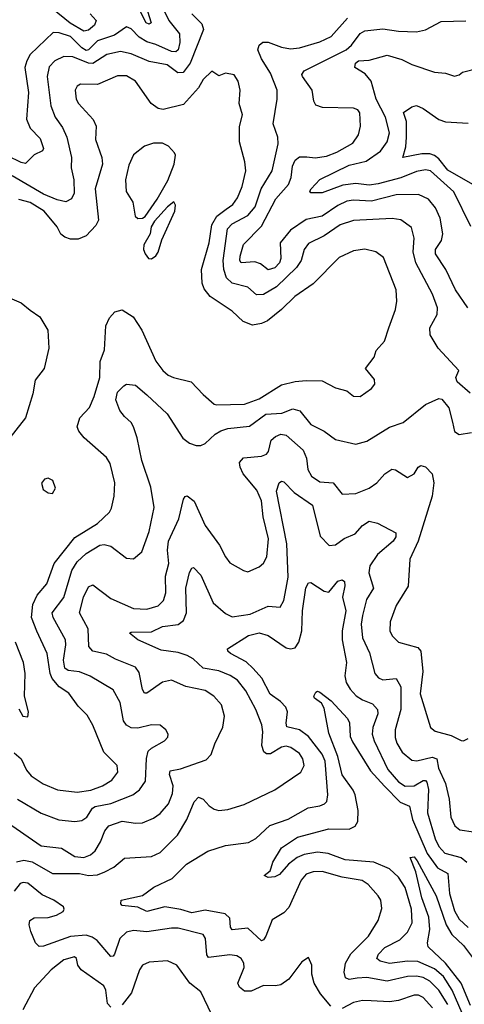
# Model space of a CAD drawing. Extents: x 1678759 to 1859541, y 384609 to 522867.
# Tile 293 of 466: x 1754629 to 1756608, y 507651 to 512039. Entities that reach past the tile are written whole.
import ezdxf

# ---------------------------------------------------------------- set-up
doc = ezdxf.new("R2010")
doc.units = 0

msp = doc.modelspace()

# ---------------------------------------------------------------- linework, layer by layer
at = {"layer": '0CON20XD'}
for points in [[(1755197.2, 512077.2), (1755214.4, 512025), (1755205, 512019.2), (1755191.8, 512025), (1755145.7, 512115.7)], [(1755273.9, 512075), (1755293.3, 512035), (1755339.7, 511975), (1755342.4, 511937.6), (1755334.5, 511905), (1755324.6, 511895.4), (1755305, 511896.3), (1755235, 511928.6), (1755195, 511939.5), (1755161.5, 511961.5), (1755125, 511997.5), (1755105, 512006.2), (1755050.4, 511969.6), (1754975, 511945.2), (1754935.6, 511904.4), (1754925, 511902), (1754905, 511913.5), (1754855, 511963.7), (1754805, 511980.9), (1754778.2, 511981.8), (1754676.2, 511883.8), (1754660, 511855), (1754652.3, 511825), (1754668.6, 511715), (1754658.8, 511595), (1754676.1, 511555), (1754719.8, 511509.8), (1754734.6, 511465), (1754730, 511455), (1754693.5, 511436.5), (1754655, 511397.7), (1754635, 511401.7), (1754575, 511432)], [(1754943, 512065), (1754970, 512035), (1754962.5, 512015), (1754935, 511991.9), (1754915, 511987.3), (1754854, 512024), (1754775, 512087.2)], [(1755394.6, 512065), (1755439.6, 512019.6), (1755446.6, 511995), (1755388, 511845), (1755356.8, 511803.2), (1755332.2, 511802.2), (1755285, 511837), (1755205, 511851.8), (1755125, 511887.1), (1755077.1, 511897.1), (1755016.1, 511883.9), (1754955, 511843.9), (1754935, 511845.4), (1754865, 511873), (1754825, 511874.7), (1754785, 511856.1), (1754760.6, 511829.4), (1754751.9, 511785), (1754767.1, 511655), (1754787.5, 511605), (1754819, 511559), (1754838.1, 511515), (1754858.9, 511425), (1754858.2, 511378.2), (1754869.2, 511325), (1754870.7, 511265), (1754859.1, 511240.9), (1754835, 511226.5), (1754795, 511235.3), (1754735, 511261.7), (1754595, 511342.4)], [(1756634.2, 510375), (1756575.8, 510425), (1756570.8, 510445), (1756584.4, 510475), (1756491.5, 510575), (1756456.4, 510635), (1756454.6, 510665), (1756488.2, 510725), (1756488.9, 510755), (1756466, 510815), (1756393.1, 510955), (1756380, 511005), (1756384.7, 511065), (1756372.9, 511112.9), (1756326.4, 511146.4), (1756287.4, 511152.6), (1756115, 511143.2), (1756055, 511125.3), (1755985, 511075.8), (1755915, 511040.9), (1755895.4, 511015), (1755881.8, 510965), (1755861.9, 510935), (1755771.7, 510848.3), (1755715, 510814.7), (1755683.4, 510813.4), (1755645, 510847.5), (1755574.9, 510864.9), (1755549, 510889), (1755537.7, 510925), (1755535.1, 510965), (1755553.7, 511106.3), (1755575, 511129.1), (1755645, 511166.6), (1755677.3, 511205), (1755704, 511285), (1755753.2, 511365), (1755779.5, 511485), (1755777.8, 511515), (1755757.1, 511575), (1755774.6, 511685), (1755774.7, 511725), (1755745, 511800.9), (1755704.7, 511865), (1755689.1, 511905), (1755695.5, 511924.5), (1755712, 511938), (1755735, 511938.5), (1755795, 511915.8), (1755835, 511909.5), (1755875, 511913.2), (1755965, 511940.8), (1756015.6, 511964.4), (1756088.4, 512045)], [(1756623.8, 510755), (1756569.5, 510835), (1756525.8, 510925), (1756480, 510995), (1756480.3, 511015), (1756506.9, 511055), (1756513.4, 511085), (1756500.9, 511155), (1756480.7, 511200.7), (1756449.3, 511239.3), (1756405, 511260.4), (1756305, 511258.4), (1756195, 511229.5), (1756115, 511234.3), (1756085, 511230), (1756045, 511211.3), (1755975, 511163.9), (1755905, 511148.2), (1755835, 511101.4), (1755788.4, 511045), (1755792, 510975), (1755784.8, 510955), (1755765, 510932.9), (1755735, 510924.7), (1755700.7, 510950.7), (1755675, 510960), (1755615.5, 510955.5), (1755609.6, 510965), (1755610, 510985), (1755625, 511036.9), (1755705, 511118.4), (1755769.7, 511240.3), (1755825.2, 511304.8), (1755837.8, 511335), (1755844, 511386), (1755855, 511412.5), (1755875, 511428.1), (1755906.9, 511426.9), (1755945, 511423.9), (1755995, 511430.5), (1756041.4, 511448.6), (1756111.9, 511488.1), (1756137.5, 511525), (1756146.2, 511565), (1756143.2, 511623.2), (1756135, 511637.5), (1756115, 511644.4), (1755977.4, 511647.4), (1755947.8, 511657.8), (1755938.9, 511675), (1755930.4, 511725), (1755887.8, 511785), (1755885.6, 511795), (1755895, 511811.4), (1756082.4, 511905), (1756106.7, 511925), (1756145, 511976.8), (1756165, 511989.3), (1756245, 511997.5), (1756315, 511987.1), (1756395, 511984.6), (1756436, 511994), (1756505, 512030), (1756615, 512033.8)], [(1756637.3, 511117.3), (1756561.9, 511271.8), (1756458.2, 511365), (1756435, 511369.8), (1756395, 511362), (1756326.2, 511333.8), (1756225, 511306.7), (1756185, 511301), (1756125, 511308.1), (1756068.2, 511301.8), (1755975, 511267.5), (1755925, 511266.7), (1755920, 511275), (1755925.8, 511285), (1755965, 511326.1), (1756095, 511391), (1756172, 511408), (1756235, 511452.8), (1756265.2, 511495), (1756275.2, 511535), (1756257.5, 511605), (1756215.2, 511685), (1756194.1, 511765), (1756166.9, 511796.9), (1756121.2, 511825), (1756123.5, 511845), (1756136.7, 511855), (1756185, 511858.2), (1756265, 511880), (1756330.9, 511860.9), (1756375, 511839.1), (1756475, 511804.2), (1756525, 511800.8), (1756565, 511786.7), (1756585, 511792.5), (1756600, 511805), (1756745, 511841.4)], [(1754605, 508771.9), (1754635.2, 508745.2), (1754659.4, 508695), (1754679.7, 508669.7), (1754733.9, 508633.9), (1754796.8, 508606.8), (1754885, 508596.8), (1754945, 508605.8), (1754998.1, 508625), (1755039.7, 508650.3), (1755065.4, 508685), (1755062.1, 508715), (1755002.9, 508775), (1754955.2, 508895.2), (1754929.1, 508939.1), (1754889.9, 508979.9), (1754848.3, 509038.3), (1754805, 509065.3), (1754773.3, 509103.3), (1754764.8, 509125), (1754751.1, 509215), (1754705.6, 509314.4), (1754681.7, 509375), (1754686.8, 509433.2), (1754706.1, 509473.9), (1754750.4, 509525), (1754782, 509615), (1754875, 509731.8), (1754975, 509793.1), (1755028.6, 509845), (1755037.6, 509862.4), (1755050, 509915), (1755052.3, 509975), (1755031.3, 510061.3), (1755015, 510087.8), (1754915.6, 510175), (1754892.2, 510205), (1754884.5, 510225), (1754896.7, 510265), (1754939, 510311), (1754960.6, 510359.4), (1754985.5, 510445), (1754987.5, 510515), (1755006.9, 510566.9), (1755012.5, 510675), (1755029.3, 510710.7), (1755052.6, 510737.4), (1755085, 510746), (1755134.2, 510715), (1755172.2, 510655), (1755235, 510517.8), (1755266.7, 510475), (1755290, 510455), (1755314.1, 510444.1), (1755392.9, 510425), (1755445, 510368.9), (1755495, 510325.6), (1755505, 510323.2), (1755630, 510325), (1755695, 510349.7), (1755795, 510411.8), (1755855, 510427.2), (1755905, 510431.6), (1755975, 510429.1), (1756035, 510397.8), (1756085, 510384.3), (1756115, 510360.8), (1756145, 510360), (1756194.5, 510395.5), (1756210, 510415), (1756207.8, 510435), (1756168.8, 510485), (1756207.1, 510535), (1756215.6, 510564.4), (1756253.1, 510606.9), (1756272.5, 510665), (1756302.4, 510747.6), (1756308.5, 510785), (1756304.6, 510835), (1756249.2, 510979.2), (1756215, 511004.4), (1756165, 511016.4), (1756115, 511009.1), (1756051.5, 510978.5), (1755935, 510862.3), (1755853.5, 510805), (1755795, 510747.3), (1755732.7, 510697.3), (1755705, 510684.5), (1755665, 510676.9), (1755623.9, 510693.9), (1755575, 510739.6), (1755476.7, 510805), (1755449.7, 510839.7), (1755441.5, 510865), (1755438.5, 510925), (1755471.8, 511045), (1755484.8, 511125), (1755506.9, 511163.1), (1755548.2, 511195), (1755577.2, 511215), (1755599.1, 511245), (1755620, 511295), (1755635.4, 511365), (1755631.8, 511405), (1755607.9, 511495), (1755607.6, 511562.4), (1755620.6, 511615), (1755606.7, 511665), (1755610.8, 511725), (1755601.2, 511765), (1755583, 511793), (1755545, 511801.2), (1755515, 511788.8), (1755485, 511808.8), (1755445, 511772.5), (1755424.2, 511735.8), (1755358.8, 511661.2), (1755267.9, 511637.9), (1755245, 511642.9), (1755214, 511665), (1755145, 511764.5), (1755105, 511788), (1755065, 511788.9), (1754975, 511750.3), (1754899.1, 511750.9), (1754885, 511741.9), (1754875.5, 511725), (1754880.7, 511685), (1754891.2, 511665), (1754956.2, 511593.8), (1754968.8, 511565), (1754966.7, 511505), (1754995.2, 511425.2), (1754996.8, 511395), (1754965.2, 511285), (1754980.3, 511145), (1754967.7, 511122.3), (1754924.7, 511075.3), (1754889.7, 511060.3), (1754855, 511060.5), (1754829.1, 511069.1), (1754812.3, 511082.3), (1754795, 511115.6), (1754737.7, 511185), (1754675, 511224.7), (1754625, 511238.2)], [(1756646.4, 511305), (1756535, 511367.6), (1756495, 511419), (1756475, 511433.8), (1756455, 511440.4), (1756419.7, 511440.3), (1756334.1, 511424.1), (1756347.8, 511472.2), (1756350.8, 511515), (1756351.5, 511585), (1756338, 511625), (1756375, 511650.8), (1756395, 511655.7), (1756425, 511643.1), (1756495, 511594.2), (1756525, 511583.3), (1756625, 511577.7)], [(1755155, 511153.1), (1755175, 511154.4), (1755187.5, 511162.5), (1755240.4, 511239.6), (1755287.9, 511322.1), (1755315.9, 511395), (1755322.2, 511435), (1755318.6, 511445), (1755290.8, 511475), (1755265, 511487.8), (1755225, 511487.8), (1755185, 511475.8), (1755135, 511436), (1755115, 511390), (1755099.6, 511325), (1755103.5, 511273.5), (1755131.9, 511225), (1755143.6, 511163.6), (1755155, 511153.1)], [(1755215, 510973.3), (1755235, 510986.7), (1755245, 511002.5), (1755262.3, 511057.7), (1755320, 511185), (1755323, 511213), (1755315, 511226.7), (1755286.2, 511205), (1755229.1, 511140.9), (1755214.3, 511115), (1755210, 511085), (1755182, 511035), (1755180, 511015), (1755187.5, 510995), (1755202.5, 510975), (1755215, 510973.3)], [(1754545.6, 510815), (1754635, 510776.5), (1754675.8, 510745), (1754718.6, 510715), (1754754.6, 510655), (1754759.3, 510575), (1754737.1, 510485), (1754697.9, 510432.1), (1754688, 510372), (1754655, 510264), (1754568.9, 510155)], [(1754618.9, 508565), (1754725, 508502.8), (1754803.1, 508473.1), (1754875, 508466.4), (1754905, 508470.3), (1754928.5, 508485), (1754953.3, 508525), (1754965, 508533.1), (1755035, 508546), (1755133.1, 508585), (1755162.6, 508607.4), (1755188.7, 508645), (1755192.7, 508747.3), (1755201.1, 508778.9), (1755215, 508793.1), (1755274, 508825), (1755288.7, 508841.3), (1755290, 508855), (1755280, 508875), (1755255, 508895.6), (1755215, 508896.9), (1755155, 508881.5), (1755125, 508883.8), (1755105, 508894.5), (1755091.3, 508915), (1755076.2, 508996.2), (1755045, 509053.3), (1754943.2, 509113.2), (1754895, 509132.2), (1754845, 509139.3), (1754829.5, 509149.5), (1754823.4, 509185), (1754835, 509252.5), (1754832.5, 509275), (1754777.6, 509375), (1754772.9, 509395), (1754825.8, 509464.2), (1754861.3, 509585), (1754885, 509622.8), (1754925, 509660.3), (1754985, 509696.8), (1755005, 509700.8), (1755035, 509692.7), (1755105, 509639.4), (1755135, 509636.7), (1755171.9, 509668.1), (1755205, 509758), (1755227.7, 509865), (1755212.4, 509955), (1755172.3, 510075), (1755152, 510175), (1755135, 510223.8), (1755124.5, 510244.5), (1755095, 510270), (1755075, 510298), (1755056.5, 510345), (1755065, 510378.8), (1755092.1, 510407.9), (1755105, 510414), (1755145, 510410), (1755195, 510367.7), (1755285, 510281.9), (1755355, 510174.4), (1755385, 510151.4), (1755415, 510140.8), (1755435, 510140.8), (1755455, 510150.8), (1755498.7, 510191.3), (1755525, 510206.7), (1755555, 510216.5), (1755652.4, 510227.6), (1755725, 510280.7), (1755795.2, 510284.8), (1755845, 510304.7), (1755876.5, 510296.5), (1755924.3, 510235), (1755985, 510205.6), (1756035, 510168.1), (1756125, 510147.8), (1756175, 510160), (1756275, 510222.7), (1756335.8, 510244.2), (1756436.1, 510323.9), (1756495, 510351.2), (1756507.7, 510347.7), (1756539.3, 510309.3), (1756556, 510245), (1756564.1, 510204.1), (1756585, 510190), (1756640.5, 510199.5)], [(1754555, 508474.1), (1754725, 508356.8), (1754815, 508347.1), (1754875, 508310), (1754915, 508305.7), (1754943.4, 508316.6), (1754965, 508335.5), (1754989.1, 508375), (1755008, 508425), (1755025, 508446.8), (1755085, 508467.2), (1755145, 508458.5), (1755175, 508460.4), (1755225, 508481.2), (1755255, 508501.2), (1755290.7, 508545), (1755308.8, 508591.2), (1755311.6, 508625), (1755295.3, 508675), (1755298.6, 508691.4), (1755345, 508700.3), (1755459.4, 508740.6), (1755480.8, 508765), (1755497.8, 508812.2), (1755533.8, 508886.2), (1755541.2, 508935), (1755527.1, 508985), (1755493.7, 509023.7), (1755455, 509048.9), (1755368.1, 509068.1), (1755305, 509096.2), (1755265, 509087.3), (1755195, 509037.8), (1755185, 509037.1), (1755175, 509053.8), (1755160.2, 509130.2), (1755145, 509153.6), (1755055, 509188.7), (1755015, 509212.2), (1754954.2, 509225), (1754936.9, 509245), (1754933.7, 509325), (1754895.4, 509395), (1754912.3, 509465), (1754935, 509511.4), (1754955, 509520.6), (1755035, 509459.6), (1755135, 509414.6), (1755195, 509411.6), (1755245, 509427.1), (1755269.6, 509450.4), (1755278.8, 509485), (1755278.7, 509558.7), (1755293.1, 509615), (1755286.5, 509675), (1755291.3, 509715), (1755338.1, 509815), (1755357.9, 509902.1), (1755365, 509914), (1755375, 509917.1), (1755405, 509893.5), (1755453.9, 509785), (1755517.7, 509697.7), (1755544.5, 509645), (1755565, 509619.2), (1755625, 509583.8), (1755645, 509578), (1755695, 509600.6), (1755715, 509617.5), (1755729.6, 509645), (1755736.9, 509725), (1755713, 509823), (1755706.1, 509895), (1755685, 509941.8), (1755624.1, 510015), (1755610, 510045), (1755608.1, 510065), (1755625, 510086.9), (1755705, 510094), (1755727.7, 510102.2), (1755736.8, 510115), (1755748.5, 510165), (1755768, 510182), (1755791.5, 510191.5), (1755815, 510186.8), (1755890.3, 510120.3), (1755905.3, 510085), (1755911.8, 510035), (1755928.2, 510005), (1755965, 509980), (1756025, 509974.4), (1756065, 509924.4), (1756125, 509927.5), (1756185, 509951.8), (1756218.9, 509975), (1756255, 510015.6), (1756285, 510036.5), (1756302.7, 510032.7), (1756355, 509998.5), (1756385, 510014.5), (1756403.3, 510045), (1756415, 510052.9), (1756435, 510045.7), (1756465.6, 510015), (1756473.2, 509975), (1756464.7, 509915.3), (1756403.4, 509715), (1756365.4, 509635), (1756357.9, 509515), (1756305, 509428), (1756277.8, 509355), (1756276.9, 509315), (1756286.7, 509293.3), (1756315, 509265.6), (1756401.2, 509241.2), (1756415.4, 509225.4), (1756423.1, 509135), (1756412.5, 509035), (1756457.8, 508885), (1756478.7, 508868.7), (1756549.4, 508849.4), (1756595, 508827.1), (1756605, 508825.8), (1756625, 508836.2)], [(1754615, 508285.6), (1754646.8, 508293.2), (1754685, 508286.3), (1754775, 508234.7), (1754895, 508234.1), (1754935.5, 508225.5), (1754975, 508227.9), (1755008.6, 508241.4), (1755047.8, 508262.2), (1755095, 508302.7), (1755215, 508309.7), (1755255, 508327.9), (1755330.7, 508405), (1755372.6, 508475), (1755405, 508552.9), (1755425, 508574.3), (1755445, 508565.7), (1755472.2, 508535), (1755495, 508520.8), (1755515, 508515.4), (1755555, 508519.6), (1755628.3, 508541.7), (1755765, 508606.4), (1755880.8, 508685), (1755895.2, 508714.8), (1755889.7, 508745), (1755875, 508768.2), (1755836.7, 508795), (1755815, 508801.1), (1755795, 508796.6), (1755745, 508766.8), (1755727.2, 508767.2), (1755715.8, 508775.8), (1755707.3, 508805), (1755712, 508865), (1755707, 508897), (1755679.7, 508965), (1755635, 509048.5), (1755598.8, 509095), (1755566.3, 509116.3), (1755515, 509136.5), (1755445, 509149.7), (1755400.6, 509190.6), (1755375, 509206.1), (1755335, 509219.1), (1755258.8, 509228.8), (1755154.4, 509275), (1755118, 509305), (1755125, 509310), (1755215, 509310.8), (1755265, 509334.3), (1755335, 509343.9), (1755358.5, 509361.5), (1755371.1, 509395), (1755368.8, 509505), (1755384.7, 509575.3), (1755395, 509594), (1755402.9, 509597.1), (1755435, 509563.1), (1755490.6, 509440.6), (1755545, 509392.5), (1755575, 509377.5), (1755655, 509390.3), (1755735, 509426), (1755788.9, 509421.1), (1755805, 509450), (1755815.9, 509505.9), (1755823.4, 509555), (1755817.5, 509702.5), (1755772.4, 509937.6), (1755784.6, 509975.4), (1755795, 509982.9), (1755805, 509980), (1755851.4, 509931.4), (1755932.5, 509875), (1755967.2, 509737.2), (1756006.4, 509696.4), (1756035, 509698.2), (1756073.8, 509726.2), (1756122.3, 509747.7), (1756154.6, 509785), (1756185, 509804.6), (1756221.2, 509795), (1756302.9, 509752.9), (1756303.3, 509735), (1756291.5, 509715), (1756221.3, 509655), (1756188.4, 509605), (1756183.4, 509573.4), (1756203.3, 509505), (1756173.1, 509455), (1756155, 509384)], [(1754775, 509927.5), (1754788.8, 509951.2), (1754776.2, 509985), (1754755, 509996.2), (1754739.3, 509990.7), (1754726.4, 509973.6), (1754733.3, 509945), (1754755, 509930), (1754775, 509927.5)], [(1756535, 507650), (1756495, 507714.3), (1756455, 507753.7), (1756425, 507771), (1756395, 507777), (1756355, 507775.2), (1756265.6, 507754.4), (1756175, 507771.2), (1756131.9, 507768.1), (1756095, 507761.8), (1756079.4, 507769.4), (1756072.9, 507795), (1756080, 507835), (1756103.7, 507876.3), (1756181.3, 507955), (1756224.5, 508025), (1756241.3, 508078.7), (1756236.7, 508115), (1756224.4, 508135), (1756180.9, 508185), (1756153, 508203), (1756065, 508217.5), (1755975, 508242.9), (1755935, 508241.9), (1755905, 508230.5), (1755881.7, 508205), (1755827.4, 508082.6), (1755805, 508058.5), (1755752.4, 508027.6), (1755724.7, 507955.3), (1755715, 507939.2), (1755705, 507934.4), (1755645, 507990.4), (1755575, 507982.7), (1755567.7, 507995), (1755564.6, 508035), (1755544.3, 508055), (1755455, 508070.8), (1755395, 508058.8), (1755346.3, 508073.7), (1755275, 508086.3), (1755195, 508065.5), (1755154.7, 508084.7), (1755085, 508091.4), (1755078.8, 508098.8), (1755080.6, 508115), (1755175, 508135.4), (1755226.7, 508173.3), (1755308.3, 508211.7), (1755371.9, 508275), (1755466.4, 508333.6), (1755545, 508358.9), (1755647.8, 508372.2), (1755680.5, 508389.5), (1755742.2, 508447.8), (1755823.4, 508476.6), (1755912.8, 508527.2), (1755965, 508535.5), (1755985.8, 508545), (1755995.6, 508555), (1756000.4, 508585), (1755989.2, 508735), (1755975.6, 508765.6), (1755914.9, 508844.9), (1755875, 508874.3), (1755818.4, 508888.4), (1755814.7, 508904.7), (1755820.5, 508955), (1755814, 508975), (1755790.7, 509000.7), (1755743.5, 509033.5), (1755707.5, 509105), (1755668.1, 509148.1), (1755636.6, 509176.6), (1755566.7, 509215), (1755555.7, 509225), (1755554.3, 509235), (1755647.5, 509295), (1755695, 509306.8), (1755735, 509294.7), (1755815, 509239.5), (1755835, 509234.7), (1755855, 509240.4), (1755872.3, 509265), (1755885.1, 509314.9), (1755888.4, 509405), (1755902.5, 509507.5), (1755915, 509528.8), (1755925, 509531.2), (1755985, 509492.9), (1756005, 509488.1), (1756045, 509537.5), (1756065, 509542.1), (1756074.7, 509534.7), (1756076.6, 509516.6), (1756065.8, 509465), (1756081.2, 509405), (1756063.8, 509316.2)], [(1756155, 509384), (1756149.6, 509345), (1756154.7, 509285), (1756186.8, 509216.8), (1756210.3, 509125), (1756226, 509106), (1756245, 509097.8), (1756305, 509103.6), (1756325, 509065.8), (1756326.3, 508965), (1756300.3, 508875), (1756300.4, 508839.6), (1756307.8, 508815), (1756332.1, 508775), (1756375, 508739.2), (1756396.8, 508736.8), (1756465, 508752.2), (1756485.9, 508745), (1756494, 508704), (1756524.3, 508635), (1756540.3, 508565), (1756547.8, 508485), (1756566.4, 508446.4), (1756588.9, 508428.9), (1756649.9, 508419.9)], [(1756063.8, 509316.2), (1756064, 509275), (1756083.2, 509175), (1756076.5, 509115), (1756082.4, 509085), (1756099.6, 509055), (1756126.3, 509026.3), (1756155, 509007.4), (1756200.3, 508990.3), (1756221.4, 508965), (1756223.5, 508945), (1756201.6, 508885), (1756198.5, 508855), (1756207.3, 508825), (1756268, 508698), (1756315, 508642.2), (1756345, 508622.6), (1756385, 508625.2), (1756425, 508648.7), (1756435, 508648.7), (1756441.4, 508641.4), (1756448.4, 508608.4), (1756444, 508505), (1756478.1, 508388.1), (1756495, 508354.6), (1756521.5, 508325), (1756595, 508305.3), (1756619.7, 508285)], [(1754625, 508967.5), (1754642.5, 508935), (1754665, 508932.5), (1754668, 508955), (1754650, 509025), (1754653.8, 509125), (1754645.8, 509175), (1754609.6, 509265)], [(1756598.7, 507611.3), (1756554.3, 507715), (1756515, 507775.2), (1756475, 507809.4), (1756401.7, 507841.7), (1756355, 507843.9), (1756275, 507833.3), (1756233.7, 507843.7), (1756219.6, 507855), (1756225.9, 507875), (1756255, 507904.7), (1756320.9, 507939.1), (1756355, 507972.1), (1756376.4, 508015), (1756373.9, 508075), (1756345, 508171.8), (1756315, 508217.3), (1756275, 508254.7), (1756205, 508284.7), (1756078, 508295), (1756002.8, 508322.8), (1755955, 508328.6), (1755895, 508318.2), (1755864.7, 508305.3), (1755825, 508275.6), (1755785, 508230), (1755765, 508218.6), (1755735, 508216), (1755716.7, 508225), (1755743.5, 508246.5), (1755748.8, 508258.8), (1755756.2, 508285), (1755795, 508349.1), (1755865, 508395.7), (1756005, 508433), (1756095, 508431.2), (1756121.8, 508445), (1756133.8, 508466.2), (1756135.7, 508515), (1756121.7, 508585), (1756113.7, 508605), (1756064.4, 508674.4), (1756045.6, 508755.6), (1756005, 508860), (1755985, 508971.2), (1755972.5, 508992.5), (1755942, 509015), (1755938, 509025), (1755947.7, 509042.3), (1755955, 509046.7), (1755965, 509042), (1756015, 509003.1), (1756088.5, 508925), (1756097.1, 508905), (1756100.8, 508845), (1756110.9, 508820.9), (1756191.1, 508691.1), (1756252.8, 508622.8), (1756322.6, 508552.6), (1756364, 508534), (1756378.2, 508475), (1756443, 508323), (1756489, 508259), (1756534.4, 508234.4), (1756542.4, 508145), (1756565, 508067.1), (1756585, 508030.9), (1756625, 507993.6)], [(1756636.6, 507646.6), (1756594.6, 507745), (1756525, 507835.2), (1756446.8, 507906.8), (1756443.8, 507925), (1756455.1, 507984.9), (1756449.8, 508039.8), (1756419.7, 508125), (1756392.1, 508242.1), (1756367.5, 508305), (1756385, 508307.7), (1756399.1, 508290.9), (1756482.4, 508135), (1756527.7, 508005), (1756552.4, 507962.4), (1756605, 507912.9), (1756645, 507860)], [(1756013.5, 507643.5), (1755968.1, 507698.1), (1755940, 507745), (1755929.2, 507785), (1755928.8, 507825), (1755915, 507860), (1755885, 507840), (1755826.6, 507763.4), (1755791.4, 507738.6), (1755767.1, 507732.9), (1755715, 507735.5), (1755659.8, 507710.2), (1755629.4, 507709.4), (1755606.9, 507726.9), (1755600.5, 507745), (1755628.7, 507815), (1755626.9, 507835), (1755615, 507855.6), (1755595, 507866.9), (1755565, 507872), (1755469.2, 507859.2), (1755461.4, 507871.4), (1755455.4, 507945), (1755445, 507962.2), (1755335, 507990), (1755305, 507990.9), (1755195, 507974.3), (1755135, 507980.3), (1755105, 507972.9), (1755074.8, 507945.2), (1755050.6, 507875), (1755045, 507866), (1755034.2, 507865), (1754974.1, 507935), (1754951, 507951), (1754925, 507959.2), (1754855, 507953.1), (1754735, 507910), (1754715, 507909.2), (1754698.9, 507925), (1754678.4, 507975), (1754670.4, 508005), (1754674.4, 508025), (1754693.9, 508036.1), (1754755, 508037.5), (1754792, 508048), (1754821.9, 508065), (1754827.5, 508075), (1754823.5, 508085), (1754780.4, 508115), (1754728.7, 508138.7), (1754665, 508191.2), (1754645, 508194.3), (1754630.7, 508189.3), (1754603.6, 508155)], [(1755035, 507638.2), (1755019.6, 507655), (1755012.7, 507715), (1755003.4, 507733.4), (1754901.9, 507805), (1754887.8, 507825), (1754882.5, 507855), (1754873.1, 507863.1), (1754825, 507850), (1754769.6, 507805), (1754694.5, 507725), (1754642.9, 507627.1)], [(1755485, 507604.5), (1755435, 507706.9), (1755385.8, 507745.8), (1755328.1, 507825), (1755287.5, 507845), (1755205, 507839.5), (1755175, 507825.6), (1755162.3, 507805), (1755127.1, 507702.9), (1755085, 507648.2)], [(1756467.4, 507635), (1756425, 507681.8), (1756405, 507691.9), (1756385, 507692.6), (1756315, 507668.9), (1756275, 507661.9), (1756193.3, 507666.7), (1756155, 507667.5), (1756115, 507659.2), (1756065, 507632.7)]]:
    msp.add_lwpolyline(points, dxfattribs=at)

doc.saveas('drawing.dxf')
